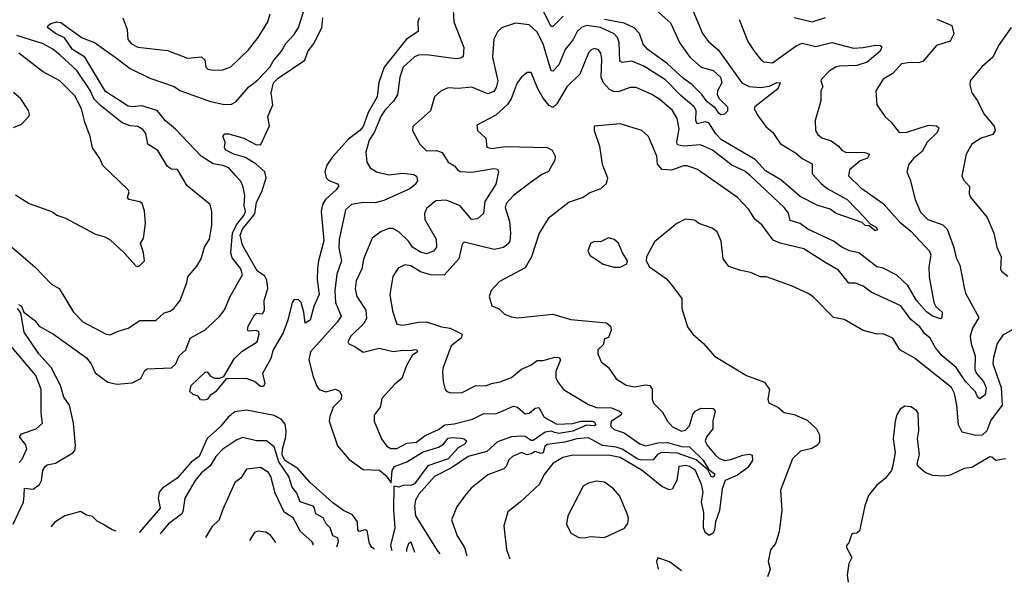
# Model space of a CAD drawing. Extents: x 1246230 to 1426786, y 660032 to 763141.
# Tile 374 of 566: x 1394207 to 1399189, y 660839 to 663685. Entities that reach past the tile are written whole.
import ezdxf

# ---------------------------------------------------------------- set-up
doc = ezdxf.new("R2010")
doc.units = 0

msp = doc.modelspace()

# ---------------------------------------------------------------- linework, layer by layer
at = {"layer": '0CON10XD'}
for points in [[(1394200, 662245), (1394215, 662235.5), (1394228, 662205), (1394283.1, 662163.1), (1394305, 662134.6), (1394378.1, 662095), (1394543.9, 661975), (1394568, 661945), (1394589.1, 661899.1), (1394652.4, 661852.4), (1394698.9, 661841.1), (1394775, 661848.6), (1394819.7, 661870.3), (1394840, 661910), (1394851.1, 661918.9), (1394975, 661923.3), (1394995.8, 661944.2), (1395014, 661985), (1395047.1, 662015), (1395069.4, 662075), (1395145, 662115.7), (1395218.6, 662185), (1395243.2, 662216.8), (1395271.4, 662285), (1395334.5, 662395), (1395325.7, 662425), (1395281.1, 662481.1), (1395275.5, 662505), (1395283.6, 662605), (1395302.9, 662647.1), (1395341.2, 662695), (1395348.8, 662715), (1395341.7, 662745), (1395345.7, 662795), (1395337.9, 662837.9), (1395326.5, 662865), (1395300.9, 662895), (1395265, 662935.3), (1395235, 662948.1), (1395185, 662956.6), (1395125.6, 662995), (1394995, 663130.8), (1394945, 663174.3), (1394901.8, 663225), (1394825, 663249.7), (1394775, 663244.2), (1394755, 663248.1), (1394641.5, 663321.5), (1394536.8, 663495), (1394473.8, 663533.8), (1394433.4, 663593.4), (1394388.2, 663615), (1394346.7, 663645), (1394350, 663655), (1394364.5, 663665.5), (1394395, 663673.5), (1394415, 663671.2), (1394522.9, 663592.9), (1394585, 663570.4), (1394689.5, 663495), (1394765, 663438.8), (1394865, 663388.7), (1394987.4, 663347.4), (1395016.2, 663326.2), (1395171.7, 663271.7), (1395235, 663258.2), (1395275, 663256.2), (1395300.4, 663269.6), (1395365.3, 663344.7), (1395410.3, 663379.7), (1395472.5, 663445), (1395489.1, 663475), (1395532, 663525), (1395553.9, 663565), (1395595, 663610), (1395617.8, 663645), (1395642.9, 663725)], [(1394728.1, 663695), (1394750.7, 663635), (1394753.4, 663585), (1394772.3, 663562.3), (1394805, 663546.2), (1394955, 663529.4), (1395055, 663489.7), (1395126.4, 663496.4), (1395142.7, 663482.7), (1395148.6, 663445), (1395158.8, 663435), (1395185, 663429.4), (1395235, 663432.2), (1395275, 663445.8), (1395365, 663531.8), (1395413.2, 663595), (1395462.7, 663675), (1395474.6, 663715)], [(1396227.2, 663695), (1396221.4, 663675), (1396223.5, 663625), (1396164, 663586), (1396050, 663445), (1396023.3, 663366.7), (1396015.2, 663295), (1395970.5, 663215), (1395944.2, 663145), (1395928.4, 663125), (1395869.6, 663080.4), (1395788.8, 662991.2), (1395761, 662949), (1395751.2, 662915), (1395757.5, 662885), (1395771.4, 662871.4), (1395814.2, 662854.2), (1395821.2, 662845), (1395808, 662825), (1395754.6, 662775), (1395739.2, 662750.8), (1395731.8, 662715), (1395746, 662566), (1395717.8, 662465), (1395713.6, 662426.4), (1395711.1, 662371.1), (1395721.5, 662295), (1395694.3, 662235), (1395676, 662165), (1395650.7, 662150.7), (1395644.4, 662205), (1395630.8, 662255), (1395617.9, 662267.9), (1395595, 662270.6), (1395585.3, 662254.7), (1395564.1, 662165), (1395539.2, 662100.8), (1395489.2, 662015), (1395478, 661972), (1395435.9, 661895), (1395446.2, 661845), (1395440.9, 661829.1), (1395425, 661830), (1395393.9, 661855), (1395355, 661870.3), (1395250.7, 661869.3), (1395197, 661803), (1395171.2, 661785), (1395155.5, 661764.5), (1395140.3, 661760.3), (1395121.7, 661761.7), (1395110, 661780), (1395085, 661790), (1395067.5, 661805), (1395073.8, 661835), (1395145, 661902), (1395155, 661903.8), (1395171.8, 661881.8), (1395191.9, 661871.9), (1395217.8, 661872.2), (1395240, 661880), (1395291.1, 661968.9), (1395331.7, 662008.3), (1395408.3, 662055), (1395418.6, 662095), (1395416.1, 662106.1), (1395403.6, 662113.6), (1395365, 662110), (1395360, 662115), (1395362.1, 662135), (1395395, 662191.9), (1395405, 662200.6), (1395435, 662196.7), (1395445.8, 662215), (1395444.4, 662265), (1395462.9, 662325), (1395456.9, 662366.9), (1395447, 662387), (1395408.7, 662415), (1395367.1, 662485), (1395333.8, 662545), (1395322.2, 662595), (1395333.7, 662625), (1395397.2, 662702.8), (1395405, 662762.5), (1395432, 662815), (1395453.6, 662885), (1395446.4, 662915), (1395403.3, 662955), (1395348.8, 662988.8), (1395290, 663005), (1395250, 663025), (1395243.6, 663036.4), (1395246.7, 663065), (1395235, 663096.7), (1395245, 663107.1), (1395265, 663106.9), (1395341.2, 663085), (1395405, 663051.8), (1395426.7, 663053.3), (1395471.1, 663148.9), (1395462.8, 663195), (1395487.2, 663255), (1395479, 663315), (1395491, 663365), (1395515, 663388.8), (1395649.2, 663480.8), (1395665, 663524.2), (1395695, 663564.4), (1395736.1, 663643.9), (1395740.9, 663695)], [(1396399.5, 663735), (1396402.5, 663675), (1396453.1, 663545), (1396450.7, 663499.3), (1396439.2, 663490.8), (1396413.1, 663486.9), (1396265, 663508), (1396225, 663505.3), (1396205, 663496.7), (1396146.5, 663445), (1396130, 663395), (1396118.4, 663305), (1396097.7, 663272.3), (1396055, 663228.7), (1396035, 663198.2), (1396000.3, 663115), (1395975, 663075.7), (1395958.5, 663015), (1395962.7, 662965), (1395980, 662935), (1396012, 662915), (1396075, 662900.8), (1396145, 662908.9), (1396201.2, 662901.2), (1396215, 662893.1), (1396219.6, 662870.4), (1396208.3, 662851.7), (1396180, 662830), (1396048.9, 662771.1), (1396005, 662758.6), (1395945, 662760.9), (1395885, 662750.5), (1395855, 662722.5), (1395822.8, 662572.8), (1395820.8, 662530.8), (1395834.3, 662465), (1395811.4, 662398.6), (1395801.6, 662315), (1395804.8, 662255), (1395833.3, 662185), (1395813.1, 662155), (1395678.5, 662005), (1395670.3, 661965), (1395690.6, 661885), (1395708.6, 661835), (1395722.5, 661815), (1395755, 661803.2), (1395805, 661816.8), (1395825, 661805.3), (1395835, 661787.8), (1395832.8, 661765), (1395793.3, 661725), (1395775, 661677.5), (1395773.3, 661655), (1395815, 661530), (1395872.1, 661462.1), (1395945, 661409.1), (1396027, 661407), (1396059.7, 661379.7), (1396086.7, 661343.3), (1396090.8, 661405), (1396103.5, 661425), (1396165, 661448), (1396245, 661497.4), (1396325, 661523.4), (1396351.3, 661538.7), (1396375, 661568), (1396395, 661572.2), (1396438.1, 661568.1), (1396456, 661565), (1396467.5, 661555), (1396460.6, 661539.4), (1396425, 661520), (1396375, 661463.6), (1396271.9, 661428.1), (1396205, 661336.9), (1396185, 661329.2), (1396149.8, 661330.2), (1396125, 661320.6), (1396100, 661325), (1396098.2, 661205), (1396104.8, 661115), (1396083.1, 661025), (1396089, 661000.3)], [(1397615, 663728.1), (1397662.1, 663615), (1397691.5, 663575), (1397741.7, 663531.7), (1397860, 663365), (1397897.7, 663347.7), (1397955, 663342.2), (1398001, 663349), (1398037.3, 663367.3), (1398055, 663366.2), (1398043.2, 663335), (1397925.6, 663245), (1397923.3, 663235), (1397945, 663195.7), (1397981.9, 663145), (1398017.5, 663115), (1398055, 663059.1), (1398131.3, 663011.3), (1398165, 662983.1), (1398216.2, 662956.2), (1398216.4, 662905), (1398264.1, 662854.1), (1398291.8, 662831.8), (1398393.4, 662775), (1398482.5, 662682.5), (1398511.4, 662651.4), (1398540.9, 662635), (1398547.1, 662622.9), (1398535, 662617.1), (1398505, 662642), (1398485, 662644.2), (1398468.6, 662658.6), (1398338, 662705), (1398306.7, 662726.7), (1398244.7, 662744.7), (1398155, 662790.8), (1398058.2, 662875), (1397980.6, 662920.6), (1397928.3, 662978.3), (1397757.1, 663077.1), (1397728.4, 663108.4), (1397694.1, 663164.1), (1397675, 663168.8), (1397635, 663158.7), (1397627.4, 663175), (1397629.8, 663225), (1397619.7, 663245), (1397552.1, 663302.1), (1397475, 663380.3), (1397365, 663450.3), (1397304.7, 663474.7), (1397255, 663469.2), (1397243.6, 663475), (1397240.2, 663570.2), (1397231, 663595), (1397214.2, 663614.2), (1397144.8, 663645.2), (1397075, 663655.5), (1397049.6, 663645), (1397026.6, 663625), (1397006.8, 663585), (1396967.3, 663535), (1396935, 663457.3), (1396905, 663424.2), (1396895.8, 663425.8), (1396855, 663563.6), (1396825, 663621.8), (1396785, 663658.8), (1396715, 663666.7), (1396645, 663644.2), (1396625, 663624), (1396605, 663586.7), (1396598.9, 663495), (1396625.6, 663375), (1396617.9, 663342.1), (1396605, 663322.1), (1396575, 663309.6), (1396495, 663343.8), (1396425, 663337.1), (1396375, 663340.9), (1396340, 663325), (1396305.8, 663295), (1396285.4, 663224.6), (1396196, 663145), (1396194.2, 663125), (1396231.4, 663055), (1396265, 663021.5), (1396315, 663023.4), (1396343.8, 663013.8), (1396375.2, 662965.2), (1396406.2, 662946.2), (1396421.5, 662925), (1396435, 662917.2), (1396495, 662913.8), (1396605, 662932.7), (1396625, 662929.2), (1396629.5, 662915), (1396615, 662852.9), (1396559.8, 662765), (1396553.3, 662705), (1396522.4, 662677.6), (1396492.5, 662675), (1396435, 662743.2), (1396365, 662771.9), (1396311.5, 662768.5), (1396265, 662730), (1396254.3, 662705), (1396255.8, 662675), (1396314.7, 662575), (1396316.2, 662535), (1396300, 662515), (1396265, 662500.3), (1396235, 662509.5), (1396194.6, 662534.6), (1396173.3, 662565), (1396125, 662612.5), (1396095, 662629.2), (1396075, 662629.7), (1396035, 662614), (1395990.1, 662579.9), (1395946, 662474), (1395937.1, 662425), (1395909.6, 662365), (1395903.4, 662323.4), (1395911.8, 662285), (1395957.8, 662215), (1395961.6, 662175), (1395949.7, 662150.3), (1395881.5, 662085), (1395867.5, 662055), (1395871.2, 662045), (1395902.4, 662032.4), (1395945, 662002.9), (1396025, 662023.1), (1396096.4, 662006.4), (1396145, 662013.5), (1396185, 662011.2), (1396205, 662017.5), (1396216.7, 662015), (1396220, 662005), (1396192.7, 661987.3), (1396164.2, 661935.8), (1396140.6, 661869.4), (1396105, 661841.8), (1396039.3, 661769.3), (1396031.1, 661725), (1396000.8, 661685), (1396000.6, 661655), (1396037.2, 661565), (1396065, 661528.7), (1396085, 661516.1), (1396115, 661516.1), (1396165, 661542.5), (1396215, 661548.6), (1396258.8, 661581.2), (1396325, 661611.7), (1396357.1, 661635), (1396405, 661640.5), (1396498, 661665), (1396555, 661692.5), (1396615, 661692.2), (1396705, 661729.6), (1396725, 661725.4), (1396765, 661690.7), (1396785, 661694.6), (1396815, 661719.3), (1396832.9, 661722.9), (1396860.9, 661675), (1396925, 661639.4), (1397005, 661642.4), (1397045, 661654.7), (1397105, 661653.6), (1397115, 661648.5), (1397121.4, 661635), (1397115, 661630.5), (1397075, 661634.2), (1397005, 661604.1), (1396935, 661592.7), (1396915, 661597), (1396895, 661603), (1396865, 661598.2), (1396805, 661557), (1396795, 661556.3), (1396765, 661576), (1396745, 661578.5), (1396695.6, 661574.4), (1396625, 661550.6), (1396569.6, 661500.4), (1396475, 661475.4), (1396391.9, 661418.1), (1396305, 661375.3), (1396226.7, 661285), (1396209.6, 661255), (1396204, 661225), (1396209.5, 661175), (1396321.6, 660995), (1396331.8, 660983.4)], [(1396957, 663703), (1396905, 663650.4), (1396895, 663650.5), (1396855, 663730)], [(1397425, 663734.5), (1397498.9, 663668.9), (1397546.5, 663566.5), (1397596.7, 663495), (1397654.3, 663444.3), (1397715, 663428.6), (1397752, 663395), (1397759, 663365), (1397737.7, 663325), (1397736.1, 663305), (1397746.4, 663286.4), (1397787.8, 663245), (1397787.3, 663222.7), (1397773.2, 663206.8), (1397755, 663204.4), (1397745, 663211.1), (1397725, 663239.4), (1397685, 663269.3), (1397657.3, 663307.3), (1397607.9, 663357.9), (1397565, 663387.9), (1397485, 663461.6), (1397384.7, 663535), (1397361.7, 663561.7), (1397342.4, 663615), (1397315, 663644.7), (1397265, 663667.8), (1397165, 663685.6)], [(1398125, 663695.7), (1398216.2, 663673.8), (1398284.6, 663695.4)], [(1397846.2, 663686.2), (1397891.5, 663575), (1397922.5, 663525), (1397954.3, 663485), (1397972.2, 663472.2), (1398015, 663466.5), (1398135, 663552.5), (1398165, 663565.8), (1398235, 663549), (1398315, 663570.3), (1398425, 663541.4), (1398475, 663544.1), (1398536.6, 663556.6), (1398560, 663555), (1398568.3, 663548.3), (1398560, 663525), (1398495, 663470.2), (1398442.8, 663452.8), (1398355, 663450.7), (1398335, 663445.3), (1398301.9, 663425), (1398263.3, 663385), (1398260, 663375), (1398270, 663345), (1398260, 663325), (1398260.8, 663275), (1398231.4, 663175), (1398232.9, 663125), (1398244.3, 663105), (1398265, 663086.7), (1398312.3, 663072.3), (1398347.5, 663047.5), (1398365.8, 663025), (1398385, 663015.5), (1398483.1, 663013.1), (1398506, 663005), (1398496.5, 662985), (1398458.6, 662971.4), (1398404.6, 662925), (1398399.5, 662895), (1398463.1, 662835), (1398575.5, 662755), (1398660.5, 662660.5), (1398715, 662614.6), (1398809.2, 662515), (1398816, 662495), (1398806.4, 662435), (1398807.7, 662385), (1398831.1, 662255), (1398841.8, 662235), (1398874.7, 662205), (1398872.9, 662177.1), (1398865, 662172.5), (1398825, 662184.7), (1398795, 662207.5), (1398745, 662265.3), (1398699.8, 662339.8), (1398645, 662392.7), (1398575, 662427.5), (1398544.2, 662434.2), (1398451.9, 662505), (1398405, 662516.4), (1398365.6, 662535), (1398325, 662564.2), (1398195, 662624.8), (1398155, 662654.3), (1398105, 662670), (1398095.9, 662705.9), (1398073.9, 662735), (1397905, 662895.3), (1397875, 662919.3), (1397810, 662950), (1397711.8, 663025), (1397652, 663052), (1397564.8, 663044.8), (1397535, 663052.5), (1397531.3, 663065), (1397543.6, 663133.6), (1397532.9, 663185), (1397509.3, 663225), (1397445, 663280.9), (1397405, 663307.5), (1397325, 663342), (1397295, 663342.1), (1397235, 663320.9), (1397211.9, 663321.9), (1397191.5, 663331.5), (1397160.8, 663365), (1397148.4, 663395), (1397152.8, 663485), (1397147.3, 663515), (1397135, 663532.5), (1397115, 663540), (1397097.8, 663532.2), (1397085, 663517.1), (1397041.3, 663408.7), (1396975, 663345.4), (1396925, 663258.9), (1396905, 663241.2), (1396885, 663250.4), (1396855, 663288.9), (1396828.9, 663335), (1396795, 663418.1), (1396775, 663418.6), (1396745, 663394.4), (1396723.7, 663366.3), (1396693.9, 663285), (1396674.5, 663255.5), (1396615, 663201.9), (1396519.1, 663150.9), (1396522.9, 663125), (1396565.5, 663085), (1396570.7, 663040.7), (1396594, 663034), (1396665, 663043.9), (1396875, 663039.3), (1396901.1, 663025), (1396916.7, 662995), (1396914.4, 662975), (1396882.9, 662917.1), (1396848.8, 662901.2), (1396789.5, 662860.5), (1396705.6, 662795), (1396668.2, 662755), (1396663.8, 662735), (1396685.4, 662665), (1396690, 662605), (1396685.9, 662565), (1396678.8, 662551.2), (1396655, 662532.5), (1396607.9, 662522.1), (1396455, 662560), (1396445, 662550), (1396428.8, 662475), (1396355, 662393.6), (1396285, 662394.2), (1396235, 662410.2), (1396185, 662439.7), (1396155.4, 662444.6), (1396121.6, 662428.4), (1396095, 662385.6), (1396079.7, 662295), (1396092.7, 662212.7), (1396115, 662144.4), (1396145, 662139.6), (1396225, 662155.3), (1396265, 662156.8), (1396340.7, 662130.7), (1396385, 662124.5), (1396445.8, 662095), (1396440.7, 662075), (1396390, 662035), (1396350, 661925), (1396346, 661905), (1396350, 661855), (1396358.8, 661815), (1396365.9, 661805.9), (1396385, 661798), (1396445, 661800), (1396515, 661835.6), (1396565, 661832.9), (1396594.6, 661845.4), (1396637.2, 661852.8), (1396694.8, 661875.2), (1396745, 661916.8), (1396793, 661937), (1396825, 661960.5), (1396855, 661961.8), (1396915, 661978.9), (1396936.8, 661976.8), (1396942.9, 661965), (1396918.8, 661905), (1396919.7, 661875), (1396927.3, 661855), (1396958.6, 661815), (1397085, 661738.2), (1397125, 661724.2), (1397201.2, 661721.2), (1397241.5, 661705), (1397252.5, 661695), (1397248.2, 661685), (1397200.9, 661655), (1397196.1, 661636.1), (1397200, 661625), (1397215, 661612.7), (1397265, 661595.3), (1397345, 661539.7), (1397375, 661530), (1397435, 661544.6), (1397485, 661546.7), (1397555, 661525.8), (1397595, 661524.7), (1397665, 661457), (1397691.2, 661411.2), (1397720.4, 661390.4), (1397723.3, 661385), (1397715, 661370.5), (1397705, 661374.5), (1397688.8, 661408.8), (1397628.8, 661458.8), (1397535, 661493.1), (1397454, 661496), (1397434.3, 661485.7), (1397411.6, 661458.4), (1397355, 661457), (1397335, 661461.7), (1397255, 661513.3), (1397225, 661523), (1397155, 661531.5), (1397085, 661569.5), (1397025, 661564.3), (1396965, 661547.5), (1396875, 661536.3), (1396864.2, 661525.8), (1396855, 661494.2), (1396845, 661491.6), (1396815, 661501.6), (1396795, 661488.7), (1396775, 661484.5), (1396745, 661495.4), (1396700.6, 661475), (1396681.2, 661458.8), (1396668.2, 661425), (1396656.8, 661413.2), (1396575, 661383.5), (1396491.4, 661315), (1396456.9, 661275), (1396419.1, 661220.9), (1396391.1, 661155), (1396420, 661075), (1396456.8, 661015), (1396468.9, 660973.8)], [(1398847.8, 663687.8), (1398923.3, 663655), (1398932.9, 663612.9), (1398915, 663575.6), (1398844.7, 663555.3), (1398775.9, 663474.1), (1398753.3, 663466.7), (1398712.3, 663467.7)], [(1399222.5, 663645), (1399159.2, 663555), (1399130.8, 663495), (1399075, 663445.8), (1399016.2, 663375), (1399014, 663355), (1399024.5, 663314.5), (1399052.9, 663275), (1399085, 663209.2), (1399137, 663147), (1399142.7, 663125), (1399130.8, 663105), (1399072, 663085), (1399024.3, 663055), (1398995.5, 663004.5), (1398974.4, 662895), (1398981.9, 662875), (1399011.7, 662841.7), (1399010.8, 662805), (1399016.8, 662786.8), (1399101.9, 662685), (1399135.4, 662605.4), (1399150, 662535), (1399171.8, 662485), (1399169.4, 662425), (1399175, 662412.5), (1399207, 662387)], [(1394130.8, 662565), (1394282.5, 662435), (1394367, 662347), (1394405.7, 662325.7), (1394479.2, 662205), (1394526.4, 662156.4), (1394643.6, 662093.6), (1394665, 662090.5), (1394705, 662110.4), (1394755, 662124.1), (1394815, 662163.1), (1394895, 662164), (1394936.9, 662203.1), (1394968.5, 662211.5), (1394986.4, 662223.6), (1395018.5, 662265), (1395052.3, 662355), (1395057.5, 662385), (1395102.2, 662437.8), (1395124.5, 662475), (1395141.9, 662535), (1395167.5, 662575), (1395178.9, 662645), (1395178.1, 662715), (1395170.6, 662750.6), (1395054.8, 662844.8), (1395005, 662927.5), (1394975, 662929.2), (1394955, 662941.9), (1394905, 663023.1), (1394854.4, 663055), (1394845, 663110), (1394830.2, 663130.2), (1394805, 663144.5), (1394765, 663148), (1394725, 663163.2), (1394615, 663250.3), (1394582.1, 663285), (1394564.4, 663325), (1394495, 663428.3), (1394412, 663505), (1394374.3, 663535.7), (1394325, 663563.3), (1394192.5, 663605)], [(1394185, 662800), (1394255, 662756), (1394372.6, 662712.6), (1394395, 662696), (1394435, 662683.3), (1394589.7, 662599.7), (1394637.3, 662587.3), (1394665, 662571.2), (1394735.7, 662505.7), (1394795, 662440), (1394805, 662436.7), (1394815, 662442.5), (1394837.5, 662465), (1394833.3, 662505), (1394817.5, 662555), (1394832.5, 662577.5), (1394843.3, 662655), (1394838.3, 662718.3), (1394826, 662755), (1394815, 662764), (1394758.8, 662775), (1394752, 662785), (1394760, 662815), (1394756.2, 662825), (1394627.2, 662947.2), (1394612.8, 662982.8), (1394575, 663036.2), (1394563.1, 663095), (1394536.1, 663166.1), (1394519.1, 663235), (1394485, 663299.4), (1394410, 663375), (1394322.8, 663422.8), (1394201.5, 663515)], [(1398712.3, 663467.7), (1398667.6, 663462.4), (1398625, 663412.9), (1398575.8, 663385), (1398538.6, 663325), (1398544.2, 663255), (1398585, 663193.8), (1398615, 663168.8), (1398656.7, 663115), (1398695, 663115.4), (1398805, 663151.1), (1398845, 663148.5), (1398857.9, 663137.9), (1398848.5, 663115), (1398798.5, 663065), (1398772.2, 663017.8), (1398730.6, 662985), (1398706, 662955), (1398695.8, 662915), (1398712.9, 662875), (1398737.1, 662775), (1398765, 662710.8), (1398801.4, 662675), (1398877.6, 662647.6), (1398899.1, 662625), (1398933.3, 662533.3), (1398945, 662481.2), (1398963.1, 662443.1), (1398987.8, 662322.2), (1398991.9, 662301.9), (1399059.1, 662179.1), (1399027.3, 662125), (1399015.8, 662084.2), (1399020.4, 662045), (1399040.4, 661985), (1399039.6, 661915), (1399048.4, 661895), (1399083.7, 661855), (1399096.3, 661823.7), (1399092.4, 661787.6), (1399065, 661766.9), (1399055, 661774.3), (1399042.4, 661802.4), (1398992, 661855), (1398945.2, 661925.2), (1398874.6, 661985), (1398840.3, 662025), (1398812.9, 662075), (1398786.7, 662096.7), (1398761.4, 662131.4), (1398715, 662169.1), (1398665, 662238), (1398515, 662307.2), (1398475, 662336.8), (1398435, 662352), (1398402.1, 662352.1), (1398348.8, 662418.8), (1398285.7, 662455.7), (1398175, 662526.1), (1398054, 662554), (1398019.3, 662569.3), (1397963.1, 662645), (1397926, 662676), (1397895.5, 662725), (1397838.1, 662785), (1397636.5, 662926.5), (1397583.7, 662946.3), (1397564.8, 662945.2), (1397505, 662923.4), (1397457.5, 662927.5), (1397433.5, 662955), (1397430.5, 662995), (1397388.6, 663095), (1397354.6, 663124.6), (1397245, 663157.9), (1397113.3, 663146.7), (1397113.8, 663125), (1397140, 663045), (1397153.8, 662953.8), (1397181.1, 662885), (1397174.3, 662855), (1397145, 662829.4), (1397090.7, 662809.3), (1397058, 662785), (1396987.1, 662762.9), (1396880.1, 662679.9), (1396834.2, 662605.8), (1396796, 662485), (1396765, 662430.6), (1396635, 662360), (1396592, 662315), (1396582, 662285), (1396595, 662237.5), (1396632.3, 662222.3), (1396658.8, 662195), (1396695, 662182.5), (1396727.6, 662177.6), (1396904.2, 662195.8), (1396995, 662169.4), (1397175, 662151.9), (1397195.6, 662135), (1397200, 662115), (1397185, 662077.5), (1397171.7, 662071.7), (1397165, 662070), (1397158.7, 662041.3), (1397132.5, 662015), (1397132, 661995), (1397148.8, 661955), (1397185, 661926.2), (1397225, 661868.8), (1397275, 661836.2), (1397315, 661827.3), (1397375, 661838.8), (1397395.8, 661835), (1397406.3, 661816.3), (1397407.1, 661765), (1397414.2, 661745), (1397459.3, 661699.3), (1397483.7, 661653.7), (1397510, 661625), (1397555, 661604.1), (1397575, 661608.2), (1397595, 661630), (1397612.2, 661687.8), (1397625, 661705.6), (1397655, 661719.5), (1397715, 661717.8), (1397725.6, 661705), (1397713.4, 661656.6), (1397713.1, 661615), (1397682.2, 661575), (1397675.3, 661555), (1397683.4, 661535), (1397725, 661484.7), (1397745.5, 661465), (1397775, 661455.8), (1397805, 661460.2), (1397865, 661482.5), (1397897, 661487), (1397912, 661482), (1397913.9, 661455), (1397890.7, 661419.3), (1397839, 661381), (1397776.1, 661355), (1397761.6, 661311.6), (1397747.3, 661202.7), (1397728, 661145), (1397722.5, 661105), (1397715, 661088), (1397695, 661076), (1397675, 661092), (1397666.5, 661115), (1397667.4, 661192.6), (1397655.8, 661245), (1397664.3, 661295), (1397656.3, 661333.7), (1397625.2, 661405), (1397595, 661424.7), (1397575, 661429.7), (1397541.2, 661425), (1397530.8, 661355), (1397508.8, 661311.2), (1397493.3, 661306.7), (1397455, 661323.1), (1397356.2, 661405), (1397245, 661470), (1397195, 661480.6), (1397005, 661483.1), (1396955, 661470), (1396905, 661440.4), (1396860, 661385), (1396836.9, 661335), (1396738.6, 661245), (1396677.1, 661195), (1396656.7, 661125), (1396669.6, 661005), (1396686.2, 660958.7)], [(1394175, 663140), (1394215, 663156.7), (1394253.3, 663195), (1394256.2, 663205), (1394251.2, 663225), (1394212, 663285), (1394175, 663317.5)], [(1399231.3, 662118.7), (1399180.9, 662089.1), (1399153, 662047), (1399133.3, 661976.7), (1399131.1, 661945), (1399172.5, 661825), (1399177.1, 661735), (1399121, 661659), (1399100.5, 661605), (1399076.4, 661583.6), (1399045, 661581.1), (1398975, 661598.1), (1398956.4, 661635), (1398949, 661735), (1398935.8, 661795), (1398921.2, 661825), (1398732.9, 661975), (1398660, 662015), (1398625, 662074), (1398575, 662095.6), (1398545, 662094.5), (1398475, 662112.9), (1398378, 662168), (1398325, 662179.4), (1398225, 662280), (1398198.8, 662298.8), (1398115, 662336.9), (1397985, 662384.3), (1397955, 662384.4), (1397905, 662406.9), (1397855, 662415.8), (1397795, 662436), (1397765.7, 662475), (1397755.7, 662565), (1397735, 662612.5), (1397710, 662630), (1397642.5, 662655), (1397621.7, 662671.7), (1397575, 662676.7), (1397531.2, 662655), (1397418.7, 662561.3), (1397378.8, 662485), (1397376.7, 662465), (1397393.3, 662435), (1397478.8, 662375), (1397504.5, 662344.5), (1397557.1, 662275), (1397556.7, 662225), (1397585, 662132), (1397612.5, 662095), (1397666.6, 662046.6), (1397722.4, 661982.4), (1397883.3, 661885), (1397975, 661851.9), (1398000.6, 661815), (1397992, 661765), (1397997.3, 661747.3), (1398042.5, 661725), (1398075, 661698.6), (1398125, 661688.6), (1398190.2, 661660.2), (1398237.5, 661615), (1398254.2, 661585), (1398254.1, 661545.9), (1398239.3, 661530.7), (1398214.4, 661515.6), (1398157.3, 661502.7), (1398116.1, 661463.9), (1398056.7, 661305), (1398062.5, 661205), (1398050, 661095), (1398030, 661035), (1398006, 661004), (1397994, 660945), (1398004, 660905), (1397991.1, 660867.7)], [(1397245, 662433.3), (1397279.3, 662450.7), (1397282.5, 662465), (1397256.2, 662505), (1397236.7, 662555), (1397215, 662573.3), (1397185, 662581.2), (1397145, 662561.2), (1397115, 662563.8), (1397095, 662552.5), (1397081.2, 662515), (1397092.7, 662492.7), (1397158.3, 662448.3), (1397215, 662433.8), (1397245, 662433.3)], [(1394173.2, 661133.8), (1394225.3, 661245), (1394228.9, 661278.9), (1394231.2, 661315), (1394275, 661310.7), (1394306, 661334), (1394317.2, 661355), (1394323.7, 661405), (1394335, 661425.6), (1394346.1, 661433.9), (1394388, 661442), (1394475, 661494), (1394485, 661506.7), (1394489.3, 661530.7), (1394478.2, 661645), (1394459.2, 661735), (1394429.6, 661775), (1394412.4, 661835), (1394365.5, 661925.5), (1394302.8, 661995), (1394229.1, 662105), (1394212.5, 662202.5), (1394195, 662223.8)], [(1394204.2, 661445), (1394218.3, 661461.7), (1394242.9, 661515), (1394237.9, 661535), (1394206.4, 661575), (1394215, 661590.4), (1394289.4, 661615), (1394321.8, 661645), (1394315.3, 661695), (1394315.3, 661815), (1394287.5, 661885), (1394149.2, 662049.2)], [(1396002.4, 661006.3), (1395988.5, 661015), (1395977, 661035), (1395965, 661101.4), (1395955, 661104.4), (1395925, 661095.8), (1395918.1, 661105), (1395916, 661145), (1395891.1, 661181.1), (1395845, 661202.3), (1395791.2, 661241.2), (1395675, 661346.4), (1395613.2, 661415), (1395548.9, 661455), (1395535, 661484), (1395536.6, 661513.4), (1395553.5, 661575), (1395555.3, 661605.3), (1395549.5, 661639.5), (1395528.9, 661665), (1395495, 661683.5), (1395355, 661710), (1395295, 661701.2), (1395260.8, 661675), (1395221.6, 661625), (1395155, 661565.9), (1395114.6, 661475.4), (1395075, 661446.3), (1395003.8, 661366.2), (1394928.8, 661315), (1394911.9, 661295), (1394907.8, 661265), (1394917.9, 661215), (1394814.4, 661095), (1394813.6, 661089.2)], [(1399195, 661464.4), (1399146, 661456), (1399125, 661472.5), (1399115, 661473.3), (1399025, 661419.2), (1398985, 661414.3), (1398915, 661382), (1398883.9, 661376.1), (1398825, 661379.2), (1398787.5, 661395), (1398752.5, 661425), (1398747.5, 661435), (1398751.7, 661451.7), (1398760, 661485), (1398749.2, 661565), (1398755.8, 661605), (1398752, 661695), (1398745, 661708.8), (1398715, 661727.5), (1398685, 661730.8), (1398661.2, 661715), (1398644.2, 661685.8), (1398636.2, 661655), (1398626, 661565), (1398636, 661495), (1398623.6, 661423.6), (1398617.5, 661405), (1398585, 661363.8), (1398541.7, 661328.3), (1398501.7, 661278.3), (1398483.4, 661226.6), (1398455, 661100), (1398441.7, 661088.3), (1398423, 661087), (1398415, 661080), (1398401.7, 661038.3), (1398390, 661025), (1398390, 661015), (1398416.2, 660965), (1398401.2, 660935), (1398393.3, 660875), (1398398.1, 660839.4)], [(1395811.6, 661019.6), (1395819.6, 661045), (1395815.9, 661065), (1395790.9, 661075), (1395777.6, 661115), (1395758, 661135), (1395742.3, 661165), (1395705.3, 661185), (1395699.1, 661215), (1395691.2, 661225), (1395626, 661246), (1395609.6, 661289.6), (1395585, 661321.1), (1395568.5, 661375), (1395517.9, 661447.9), (1395494.8, 661524.8), (1395455, 661554.6), (1395405, 661555.4), (1395335, 661571.6), (1395305, 661560.3), (1395235, 661513.3), (1395199.1, 661475), (1395171, 661429), (1395125, 661391.5), (1395095.3, 661355), (1395041.8, 661265), (1395031.9, 661195), (1395025.4, 661184.6), (1394959.4, 661135), (1394921, 661089), (1394917.1, 661082)], [(1395692.3, 661028), (1395690.7, 661035), (1395685, 661046.2), (1395626.6, 661096.6), (1395590, 661165), (1395545, 661194.6), (1395499.9, 661289.9), (1395477.2, 661375), (1395465.4, 661395), (1395425, 661420.4), (1395355, 661411.9), (1395325, 661365.8), (1395295, 661343.8), (1395232.9, 661205), (1395215.7, 661155), (1395179.5, 661120.5), (1395146.2, 661066)], [(1397065, 661064), (1397095, 661071.2), (1397165, 661066.2), (1397266.1, 661113.9), (1397283.9, 661136.1), (1397286.4, 661163.6), (1397280.8, 661185), (1397242.9, 661275), (1397211.7, 661311.7), (1397165, 661345.5), (1397125, 661350.4), (1397085, 661341.1), (1397057.5, 661325), (1396980, 661175), (1396973.6, 661133.6), (1396995, 661087.5), (1397035, 661066.2), (1397065, 661064)], [(1394694.7, 661097.5), (1394675.3, 661105.3), (1394627, 661133), (1394598.2, 661148.2), (1394575, 661171.8), (1394545, 661179.1), (1394515, 661198.1), (1394435, 661175.3), (1394385, 661144.1), (1394364.3, 661120.5)], [(1395501.8, 661041.2), (1395475, 661077.1), (1395452.4, 661092.4), (1395411.7, 661098.3), (1395395, 661092), (1395369.5, 661050.5)], [(1396165, 660995), (1396165, 661007.5), (1396175, 661037.5), (1396185, 661044.2), (1396204.5, 660992.3)], [(1397555.3, 660898.1), (1397495, 660942.5), (1397435, 660962.5), (1397428.8, 660945), (1397436.5, 660906.4)]]:
    msp.add_lwpolyline(points, dxfattribs=at)

doc.saveas('drawing.dxf')
